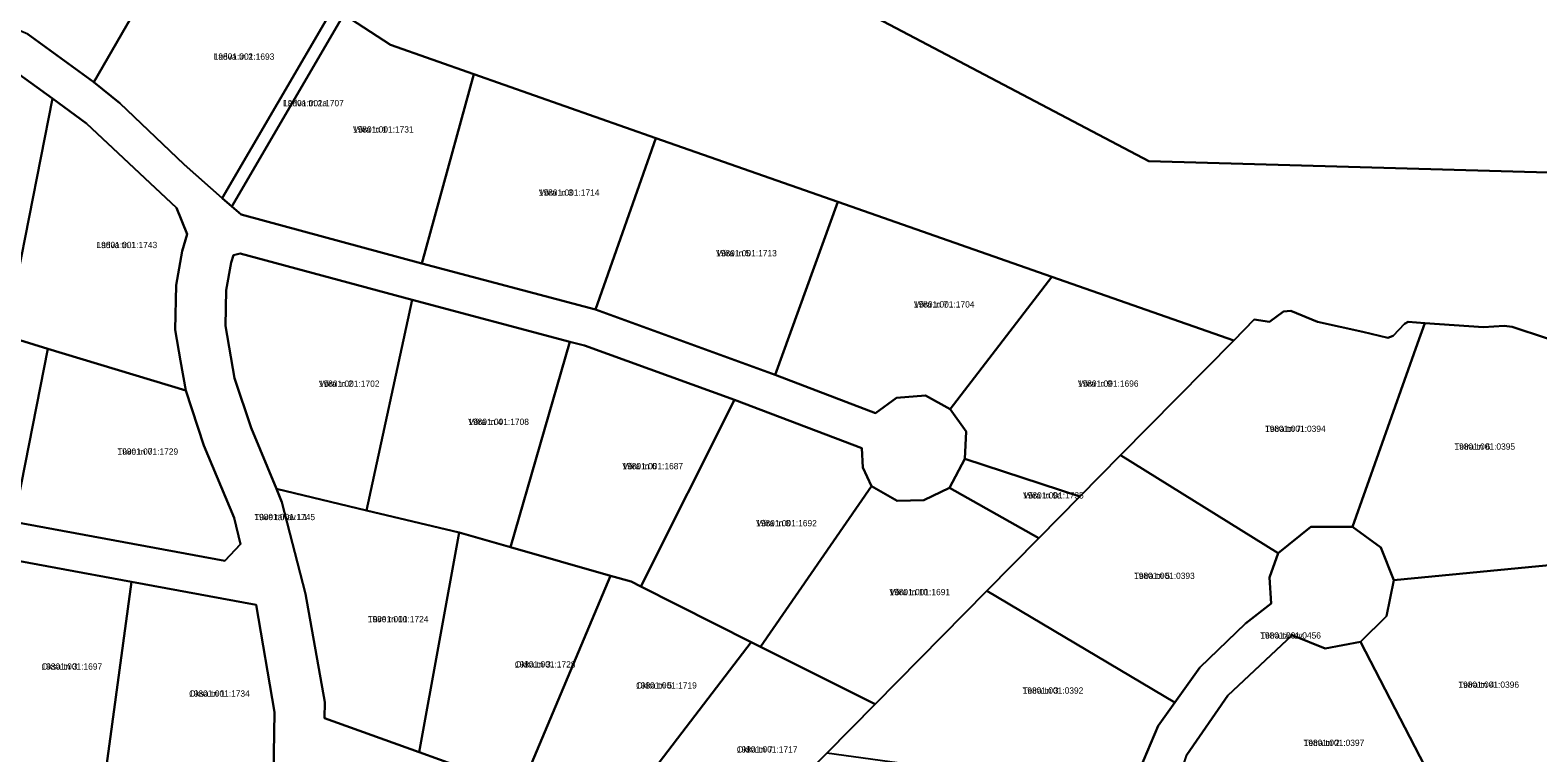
# Model space of a CAD drawing. Extents: x 516875 to 535633, y 6574491 to 6593094.
# Drawn here: x 525525.2 to 525885.6, y 6591867.8 to 6592040.3 of the extents above; entities that cross this region are included whole.
import ezdxf

# ---------------------------------------------------------------- set-up
doc = ezdxf.new("R2010")
doc.units = 0
for name, color, linetype in [('L_AADRESS', 7, 'Continuous'), ('PIIR', 7, 'Continuous'), ('TUNNUS', 7, 'Continuous')]:
    doc.layers.add(name, color=color, linetype=linetype)

msp = doc.modelspace()

# ---------------------------------------------------------------- linework, layer by layer
at = {"layer": 'PIIR'}
for points in [[(525594.47, 6592242.38), (525633.94, 6592384.23), (525655.33, 6592376.5), (525675.83, 6592366.07), (525685.9, 6592362.64), (525740.53, 6592350.73), (525767.4, 6592346.77), (525793.05, 6592344.6), (525821.15, 6592345.82), (525837.16, 6592345.02), (525877.94, 6592341.04), (525908.76, 6592337.87), (525927.11, 6592331.66), (525941.1, 6592318.69), (525948.43, 6592300.95), (525960.74, 6592217.36), (525935.1, 6592186.42), (525934.74, 6592180.69), (525934.3, 6592173.72), (525929.29, 6592087.49), (525924.51, 6592005.29), (525792.6, 6592009.03), (525594.43, 6592113.35)], [(525520.48, 6592096.4), (525563.64, 6592068.09), (525540.47, 6592027.89), (525524.67, 6592039.41), (525510.64, 6592045.35)], [(525563.64, 6592068.09), (525597.71, 6592045.73), (525571.15, 6592000.23), (525562.03, 6592008.22), (525546.68, 6592022.87), (525540.47, 6592027.89)], [(525597.71, 6592045.73), (525600.23, 6592044.08), (525573.45, 6591998.22), (525571.15, 6592000.23)], [(525600.23, 6592044.08), (525611.34, 6592036.79), (525631.29, 6592029.8), (525618.87, 6591984.64), (525575.67, 6591996.28), (525573.45, 6591998.22)], [(525500.74, 6592036.29), (525508.84, 6592036.33), (525520.21, 6592031.53), (525530.54, 6592023.99), (525519.43, 6591967.37), (525489.26, 6591977.21)], [(525631.29, 6592029.8), (525674.73, 6592014.57), (525660.38, 6591973.6), (525618.87, 6591984.64)], [(525530.54, 6592023.99), (525538.73, 6592018.02), (525560.24, 6591997.87), (525562.76, 6591991.61), (525561.58, 6591987.54), (525560.13, 6591979.44), (525559.87, 6591968.79), (525561.14, 6591961.37), (525562.41, 6591954.31), (525529.48, 6591964.26), (525519.43, 6591967.37)], [(525674.73, 6592014.57), (525718.23, 6591999.33), (525703.27, 6591958.06), (525660.38, 6591973.6)], [(525718.23, 6591999.33), (525769.38, 6591981.4), (525745.11, 6591949.81), (525739.19, 6591953.05), (525732.31, 6591952.49), (525727.24, 6591948.88), (525703.27, 6591958.06)], [(525573.79, 6591986.58), (525575.4, 6591987.03), (525616.54, 6591975.94), (525605.63, 6591925.63), (525584.09, 6591930.78), (525578.02, 6591945.36), (525574.07, 6591957.25), (525571.9, 6591969.69), (525572.1, 6591978.23), (525573.28, 6591984.81)], [(525769.38, 6591981.4), (525812.92, 6591966.22), (525785.84, 6591938.8), (525776.12, 6591928.96), (525748.63, 6591937.97), (525748.95, 6591944.49), (525745.11, 6591949.81)], [(525489.26, 6591977.21), (525519.43, 6591967.37), (525529.48, 6591964.26), (525521.32, 6591922.9), (525482.99, 6591929.94)], [(525616.54, 6591975.94), (525654.22, 6591965.92), (525640, 6591916.85), (525627.74, 6591920.35), (525605.63, 6591925.63)], [(525817.76, 6591971.2), (525821.46, 6591970.67), (525824.81, 6591973.14), (525826.51, 6591973.33), (525832.94, 6591970.7), (525843.77, 6591968.27), (525849.73, 6591966.82), (525850.96, 6591967.3), (525853.66, 6591970.21), (525854.56, 6591970.65), (525858.58, 6591970.39), (525856.84, 6591965.5), (525841.27, 6591921.69), (525831.28, 6591921.71), (525823.5, 6591915.46), (525785.84, 6591938.8), (525812.92, 6591966.22)], [(525858.58, 6591970.39), (525872.54, 6591969.42), (525877.53, 6591969.69), (525879.43, 6591969.51), (525887.6, 6591966.77), (525889.93, 6591966.31), (525889.93, 6591961.22), (525889.97, 6591912.7), (525851.18, 6591908.99), (525848.07, 6591916.78), (525841.27, 6591921.69), (525856.84, 6591965.5)], [(525654.22, 6591965.92), (525657.69, 6591965), (525693.55, 6591952.05), (525671.19, 6591907.44), (525668.83, 6591908.63), (525663.93, 6591910.02), (525640, 6591916.85)], [(525529.48, 6591964.26), (525562.41, 6591954.31), (525566.77, 6591941.16), (525573.98, 6591923.85), (525575.51, 6591917.57), (525571.79, 6591913.62), (525521.32, 6591922.9)], [(525693.55, 6591952.05), (525724.03, 6591940.47), (525724.23, 6591935.93), (525726.3, 6591931.42), (525699.8, 6591893.1), (525697.56, 6591894.22), (525671.19, 6591907.44)], [(525748.63, 6591937.97), (525776.12, 6591928.96), (525766.29, 6591919), (525744.93, 6591931)], [(525785.84, 6591938.8), (525823.5, 6591915.46), (525821.39, 6591909.61), (525821.83, 6591903.41), (525815.73, 6591898.63), (525804.79, 6591888.15), (525798.77, 6591879.78), (525753.86, 6591906.41), (525766.29, 6591919), (525776.12, 6591928.96)], [(525584.09, 6591930.78), (525605.63, 6591925.63), (525627.74, 6591920.35), (525618.2, 6591867.9), (525595.58, 6591876.01), (525595.64, 6591879.86), (525591, 6591905.71), (525585.41, 6591927.6)], [(525726.3, 6591931.42), (525732.44, 6591927.93), (525738.78, 6591928.06), (525744.93, 6591931), (525766.29, 6591919), (525753.86, 6591906.41), (525727.16, 6591879.38), (525699.8, 6591893.1)], [(525627.74, 6591920.35), (525640, 6591916.85), (525663.93, 6591910.02), (525642.53, 6591859.18), (525618.2, 6591867.9)], [(525513.18, 6591915.25), (525549.45, 6591908.58), (525542.83, 6591859.99), (525524.5, 6591863.34), (525506.43, 6591866.65)], [(525851.18, 6591908.99), (525889.97, 6591912.7), (525890, 6591860.54), (525863.22, 6591855.47), (525843.14, 6591894.24), (525849.42, 6591900.38)], [(525549.45, 6591908.58), (525579.28, 6591903.09), (525583.6, 6591877.47), (525583.35, 6591862.56), (525582.05, 6591852.82), (525553.03, 6591858.13), (525542.83, 6591859.99)], [(525663.93, 6591910.02), (525668.83, 6591908.63), (525671.19, 6591907.44), (525697.56, 6591894.22), (525661.09, 6591846.49), (525644.36, 6591858.52), (525642.53, 6591859.18)], [(525753.86, 6591906.41), (525798.77, 6591879.78), (525794.84, 6591874.23), (525790.41, 6591863.83), (525789.2, 6591857.34), (525737.07, 6591864.69), (525715.64, 6591867.71), (525727.16, 6591879.38)], [(525697.56, 6591894.22), (525699.8, 6591893.1), (525727.16, 6591879.38), (525715.64, 6591867.71), (525684.78, 6591836.46), (525666.78, 6591842.41), (525661.09, 6591846.49)], [(525826.85, 6591895.87), (525834.76, 6591892.63), (525843.14, 6591894.24), (525863.22, 6591855.47), (525844.87, 6591851.99), (525797, 6591842.92), (525797.87, 6591855.71), (525801.71, 6591867.29), (525811.46, 6591881.43)]]:
    msp.add_lwpolyline(points, close=True, dxfattribs=at)
for points in [[(525594.43, 6592113.35), (525792.6, 6592009.03), (525924.51, 6592005.29), (525929.29, 6592087.49)], [(525887.6, 6591966.77), (525879.43, 6591969.51), (525877.53, 6591969.69), (525872.54, 6591969.42), (525858.58, 6591970.39), (525854.56, 6591970.65), (525853.66, 6591970.21), (525850.96, 6591967.3), (525849.73, 6591966.82), (525843.77, 6591968.27), (525832.94, 6591970.7), (525826.51, 6591973.33), (525824.81, 6591973.14), (525821.46, 6591970.67), (525817.76, 6591971.2), (525812.92, 6591966.22), (525769.38, 6591981.4), (525718.23, 6591999.33), (525674.73, 6592014.57), (525631.29, 6592029.8), (525611.34, 6592036.79), (525600.23, 6592044.08)], [(525524.67, 6592039.41), (525540.47, 6592027.89), (525546.68, 6592022.87), (525562.03, 6592008.22), (525571.15, 6592000.23), (525573.45, 6591998.22), (525575.67, 6591996.28), (525618.87, 6591984.64), (525660.38, 6591973.6), (525703.27, 6591958.06), (525727.24, 6591948.88), (525732.31, 6591952.49), (525739.19, 6591953.05), (525745.11, 6591949.81), (525748.95, 6591944.49), (525748.63, 6591937.97), (525744.93, 6591931), (525738.78, 6591928.06), (525732.44, 6591927.93), (525726.3, 6591931.42), (525724.23, 6591935.93), (525724.03, 6591940.47), (525693.55, 6591952.05), (525657.69, 6591965), (525654.22, 6591965.92), (525616.54, 6591975.94), (525575.4, 6591987.03), (525573.79, 6591986.58), (525573.28, 6591984.81), (525572.1, 6591978.23), (525571.9, 6591969.69), (525574.07, 6591957.25), (525578.02, 6591945.36), (525584.09, 6591930.78), (525585.41, 6591927.6), (525591, 6591905.71), (525595.64, 6591879.86), (525595.58, 6591876.01), (525618.2, 6591867.9), (525642.53, 6591859.18)], [(525521.32, 6591922.9), (525571.79, 6591913.62), (525575.51, 6591917.57), (525573.98, 6591923.85), (525566.77, 6591941.16), (525562.41, 6591954.31), (525561.14, 6591961.37), (525559.87, 6591968.79), (525560.13, 6591979.44), (525561.58, 6591987.54), (525562.76, 6591991.61), (525560.24, 6591997.87), (525538.73, 6592018.02), (525530.54, 6592023.99), (525520.21, 6592031.53)], [(525790.41, 6591863.83), (525794.84, 6591874.23), (525798.77, 6591879.78), (525804.79, 6591888.15), (525815.73, 6591898.63), (525821.83, 6591903.41), (525821.39, 6591909.61), (525823.5, 6591915.46), (525831.28, 6591921.71), (525841.27, 6591921.69), (525848.07, 6591916.78), (525851.18, 6591908.99), (525849.42, 6591900.38), (525843.14, 6591894.24), (525834.76, 6591892.63), (525826.85, 6591895.87), (525811.46, 6591881.43), (525801.71, 6591867.29)], [(525511.11, 6591805.54), (525538.83, 6591799.57), (525561.36, 6591794.73), (525567.93, 6591807.35), (525575.52, 6591825.93), (525580.01, 6591841.28), (525582.05, 6591852.82), (525583.35, 6591862.56), (525583.6, 6591877.47), (525579.28, 6591903.09), (525549.45, 6591908.58), (525513.18, 6591915.25)]]:
    msp.add_lwpolyline(points, dxfattribs=at)

# ---------------------------------------------------------------- texts
at = {"layer": 'L_AADRESS'}
for s, p in [('Ladva tn 2', (525569.09, 6592033.27)), ('Ladva tn 2a', (525585.69, 6592022.16)), ('Võra tn 1', (525602.37, 6592015.88)), ('Võra tn 3', (525646.8, 6592000.79)), ('Ladva tn 1', (525541.09, 6591988.28)), ('Võra tn 5', (525689.17, 6591986.32)), ('Võra tn 7', (525736.43, 6591974.1)), ('Võra tn 2', (525594.22, 6591955.16)), ('Võra tn 9', (525775.63, 6591955.18)), ('Võra tn 4', (525629.93, 6591946.05)), ('Tetra tn 7', (525820.35, 6591944.4)), ('Tüve tn 7', (525546.09, 6591938.94)), ('Tetra tn 6', (525865.62, 6591940.14)), ('Võra tn 6', (525666.77, 6591935.47)), ('Võra tn 9a', (525762.53, 6591928.49)), ('Tüve tänav L1', (525578.81, 6591923.32)), ('Võra tn 8', (525698.74, 6591921.85)), ('Tetra tn 5', (525789.06, 6591909.29)), ('Võra tn 10', (525730.58, 6591905.4)), ('Tüve tn 10', (525605.92, 6591898.93)), ('Tetra tänav', (525819.22, 6591895.04)), ('Oksa tn 3', (525527.94, 6591887.62)), ('Okka tn 3', (525641.07, 6591888.13)), ('Okka tn 5', (525670.05, 6591883.11)), ('Tetra tn 3', (525762.43, 6591881.88)), ('Tetra tn 4', (525866.57, 6591883.28)), ('Oksa tn 1', (525563.21, 6591881.16)), ('Okka tn 7', (525694.12, 6591867.82)), ('Tetra tn 2', (525829.58, 6591869.4))]:
    msp.add_text(s, height=1.5, dxfattribs=at).set_placement(p)
at = {"layer": 'TUNNUS'}
for s, p in [('19801:001:1693', (525569.09, 6592033.27)), ('19801:001:1707', (525585.69, 6592022.16)), ('19801:001:1731', (525602.37, 6592015.88)), ('19801:001:1714', (525646.8, 6592000.79)), ('19801:001:1743', (525541.09, 6591988.28)), ('19801:001:1713', (525689.17, 6591986.32)), ('19801:001:1704', (525736.43, 6591974.1)), ('19801:001:1702', (525594.22, 6591955.16)), ('19801:001:1696', (525775.63, 6591955.18)), ('19801:001:1708', (525629.93, 6591946.05)), ('19801:001:0394', (525820.35, 6591944.4)), ('19801:001:1729', (525546.09, 6591938.94)), ('19801:001:0395', (525865.62, 6591940.14)), ('19801:001:1687', (525666.77, 6591935.47)), ('19801:001:1735', (525762.53, 6591928.49)), ('19801:001:1745', (525578.81, 6591923.32)), ('19801:001:1692', (525698.74, 6591921.85)), ('19801:001:0393', (525789.06, 6591909.29)), ('19801:001:1691', (525730.58, 6591905.4)), ('19801:001:1724', (525605.92, 6591898.93)), ('19801:001:0456', (525819.22, 6591895.04)), ('19801:001:1697', (525527.94, 6591887.62)), ('19801:001:1728', (525641.07, 6591888.13)), ('19801:001:1719', (525670.05, 6591883.11)), ('19801:001:0392', (525762.43, 6591881.88)), ('19801:001:0396', (525866.57, 6591883.28)), ('19801:001:1734', (525563.21, 6591881.16)), ('19801:001:1717', (525694.12, 6591867.82)), ('19801:001:0397', (525829.58, 6591869.4))]:
    msp.add_text(s, height=1.5, dxfattribs=at).set_placement(p)

doc.saveas('drawing.dxf')
